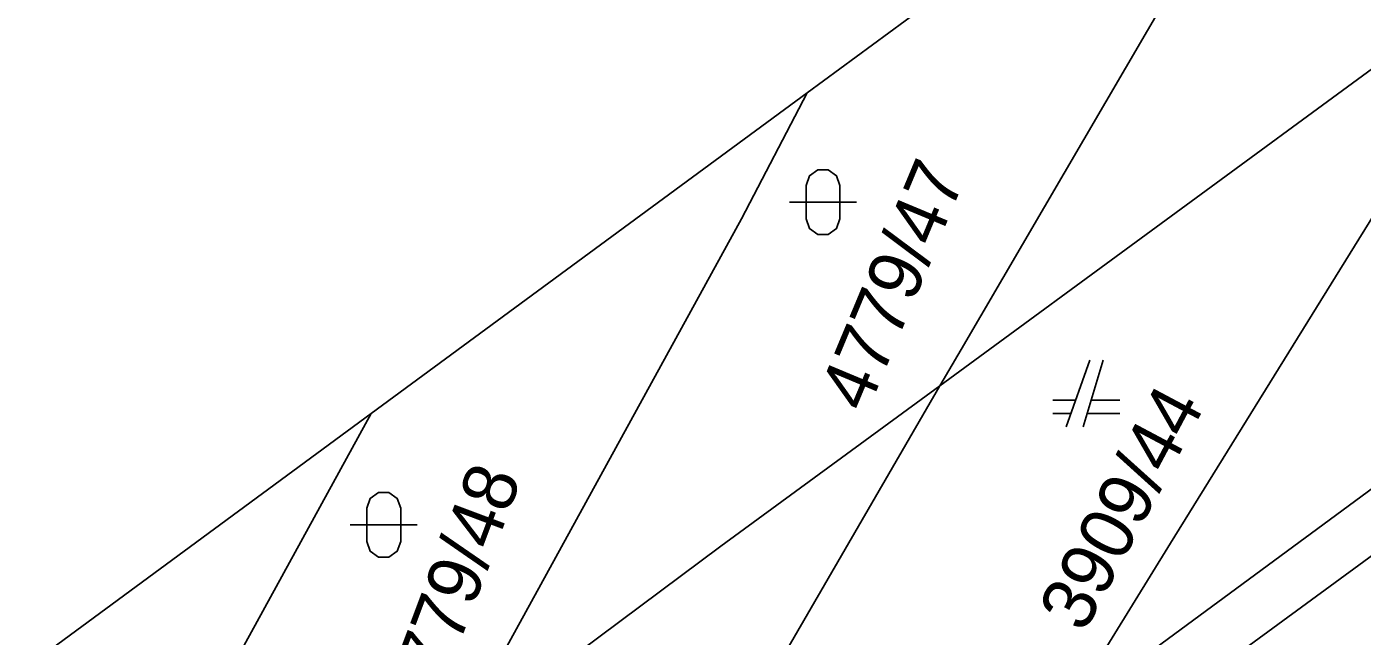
# Model space of a CAD drawing. Extents: x -266179 to -264727, y -1243225 to -1241702.
# Drawn here: x -265293.95 to -265254, y -1242873.31 to -1242855.08 of the extents above; entities that cross this region are included whole.
import ezdxf

# ---------------------------------------------------------------- set-up
doc = ezdxf.new("R2010")
doc.units = 0
doc.layers.add('Vrstva 1', color=7, linetype='Continuous')
doc.layers.add('Vrstva 2', color=7, linetype='Continuous')

msp = doc.modelspace()

# ---------------------------------------------------------------- linework, layer by layer
at = {"layer": 'Vrstva 1'}
for p, q in [((-265270.6, -1242857.06), (-265254.66, -1242845.33)), ((-265266, -1242864.74), (-265254.66, -1242845.33)), ((-265266.63, -1242865.82), (-265248.67, -1242852.65)), ((-265248.67, -1242852.65), (-265259.73, -1242870.53)), ((-265283.64, -1242866.65), (-265270.6, -1242857.06)), ((-265272.57, -1242860.83), (-265270.6, -1242857.06)), ((-265241.32, -1242859.77), (-265262.9, -1242875.66)), ((-265281.23, -1242876.6), (-265272.57, -1242860.83)), ((-265266.63, -1242865.82), (-265266, -1242864.74)), ((-265262.15, -1242865.05), (-265262.85, -1242867.05)), ((-265262.35, -1242867.05), (-265261.75, -1242865.05)), ((-265266.63, -1242865.82), (-265279.42, -1242887.84)), ((-265273.18, -1242870.62), (-265266.63, -1242865.82)), ((-265262.57, -1242866.25), (-265263.25, -1242866.25)), ((-265261.25, -1242866.25), (-265262.11, -1242866.25)), ((-265294.52, -1242886.48), (-265283.64, -1242866.65)), ((-265294.34, -1242874.52), (-265283.64, -1242866.65)), ((-265263.25, -1242866.65), (-265262.71, -1242866.65)), ((-265262.23, -1242866.65), (-265261.25, -1242866.65)), ((-265259.73, -1242870.53), (-265262.9, -1242875.66)), ((-265281.23, -1242876.6), (-265273.18, -1242870.62))]:
    msp.add_line(p, q, dxfattribs=at)
for points in [[(-265270.63, -1242859.83), (-265270.53, -1242859.54), (-265270.28, -1242859.36), (-265269.97, -1242859.36), (-265269.72, -1242859.54), (-265269.62, -1242859.83), (-265269.62, -1242860.83), (-265269.72, -1242861.12), (-265269.97, -1242861.3), (-265270.28, -1242861.3), (-265270.53, -1242861.12), (-265270.63, -1242860.83)], [(-265283.77, -1242869.48), (-265283.67, -1242869.19), (-265283.42, -1242869.01), (-265283.11, -1242869.01), (-265282.86, -1242869.19), (-265282.76, -1242869.48), (-265282.76, -1242870.48), (-265282.86, -1242870.77), (-265283.11, -1242870.95), (-265283.42, -1242870.95), (-265283.67, -1242870.77), (-265283.77, -1242870.48)]]:
    msp.add_lwpolyline(points, close=True, dxfattribs=at)
for points in [[(-265271.13, -1242860.33), (-265269.86, -1242860.33), (-265269.13, -1242860.33)], [(-265284.27, -1242869.98), (-265283, -1242869.98), (-265282.27, -1242869.98)]]:
    msp.add_lwpolyline(points, dxfattribs=at)
at = {"layer": 'Vrstva 2'}
msp.add_line((-265251.31, -1242869.14), (-265265.12, -1242879.25), dxfattribs=at)

# ---------------------------------------------------------------- texts
at = {"layer": 'Vrstva 1'}
for s, rotation, p in [('4779/47', 67.3225, (-265268.819, -1242866.67)), ('3909/44', 61.994, (-265262.324, -1242873.249)), ('4779/48', 69.4425, (-265281.851, -1242875.811))]:
    msp.add_text(s, height=1.6, rotation=rotation, dxfattribs=at).set_placement(p)

doc.saveas('drawing.dxf')
